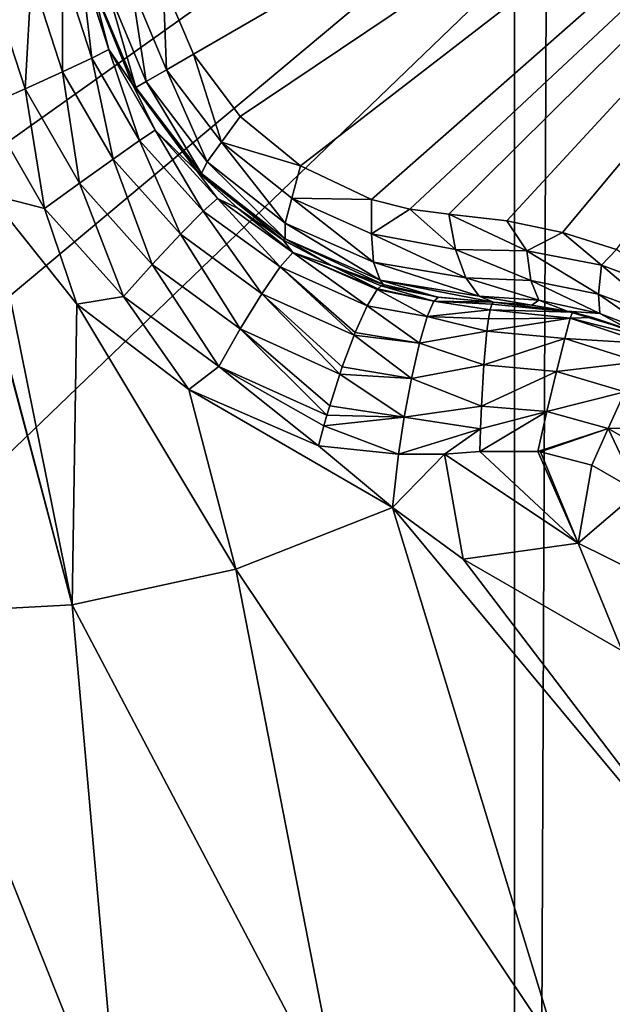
# Model space of a CAD drawing. Header units: metres. Extents: x -206 to 75, y -104 to 104.
# Tile 927 of 1056: x 33.84 to 34.93, y -51.81 to -50. Entities that reach past the tile are written whole.
import ezdxf

# ---------------------------------------------------------------- set-up
doc = ezdxf.new("R2010")
doc.units = ezdxf.units.M
doc.layers.add('solid_01_1-CONSUMER_THERM_B_125288', color=7, linetype='CONTINUOUS')

msp = doc.modelspace()

# ---------------------------------------------------------------- linework, layer by layer
at = {"layer": 'solid_01_1-CONSUMER_THERM_B_125288'}
for points in [[(34.737087, 63.499825), (35.288315, 63.550983), (34.755268, -63.500172)], [(35.288315, 63.550983), (35.306511, -63.551174), (34.755268, -63.500172)], [(34.737087, 63.499825), (30.755268, -63.500744), (30.737085, 63.499252)], [(34.737087, 63.499825), (34.755268, -63.500172), (30.755268, -63.500744)], [(25.858667, -45.896774, 3.455959), (35.874203, -53.688564, 3.5), (26.15892, -45.538845, 3.5)], [(31.746569, -53.242638, 3.5), (26.15892, -45.538845, 3.5), (35.874203, -53.688564, 3.5)], [(-18.213459, -45.817539, 1.5), (-19.476553, -45.904934, 1.5), (69.506912, -74.995201, 1.5)], [(35.395393, -57.260349, 1.5), (18.218929, -45.812325, 1.5), (-18.213459, -45.817539, 1.5)], [(37.092922, -58.218811, 1.5), (-18.213459, -45.817539, 1.5), (69.506912, -74.995201, 1.5)], [(37.092922, -58.218811, 1.5), (35.395393, -57.260349, 1.5), (-18.213459, -45.817539, 1.5)], [(35.395393, -57.260349, 1.5), (19.482048, -45.899357, 1.5), (18.218929, -45.812325, 1.5)], [(35.395393, -57.260349, 1.5), (20.115894, -46.009956, 1.5), (19.482048, -45.899357, 1.5)], [(25.858667, -45.896774, 3.455959), (25.568995, -46.242096, 3.325387), (35.285118, -54.390812, 3.325905)], [(25.858667, -45.896774, 3.455959), (35.575138, -54.045082, 3.45631), (35.874203, -53.688564, 3.5)], [(25.858667, -45.896774, 3.455959), (35.285118, -54.390812, 3.325905), (35.575138, -54.045082, 3.45631)], [(-19.476553, -45.904934, 1.5), (-20.110367, -46.015713, 1.5), (69.506912, -74.995201, 1.5)], [(35.395393, -57.260349, 1.5), (33.841877, -56.111301, 1.5), (20.115894, -46.009956, 1.5)], [(-20.110367, -46.015713, 1.5), (-20.738798, -46.171688, 1.5), (69.506912, -74.995201, 1.5)], [(-20.738798, -46.171688, 1.5), (-21.356617, -46.372227, 1.5), (69.506912, -74.995201, 1.5)], [(25.568995, -46.242096, 3.325387), (25.300106, -46.562637, 3.112886), (35.0159, -54.71175, 3.113388)], [(25.568995, -46.242096, 3.325387), (35.0159, -54.71175, 3.113388), (35.285118, -54.390812, 3.325905)], [(-21.356617, -46.372227, 1.5), (-21.958729, -46.615906, 1.5), (69.506912, -74.995201, 1.5)], [(-38.864662, -46.52047, 75.400002), (-54.590946, -63.612965, 75.400002), (54.609055, -63.597332, 75.400002)], [(-37.59338, -46.610531, 75.400002), (-38.864662, -46.52047, 75.400002), (54.609055, -63.597332, 75.400002)], [(25.300106, -46.562637, 3.112886), (25.061476, -46.847107, 2.825941), (34.776978, -54.996567, 2.826262)], [(25.300106, -46.562637, 3.112886), (34.776978, -54.996567, 2.826262), (35.0159, -54.71175, 3.113388)], [(37.606621, -46.599766, 75.400002), (-37.59338, -46.610531, 75.400002), (54.609055, -63.597332, 75.400002)], [(-21.958729, -46.615906, 1.5), (-22.540312, -46.900536, 1.5), (69.506912, -74.995201, 1.5)], [(25.061476, -46.847107, 2.825941), (24.861511, -47.085487, 2.474663), (34.776978, -54.996567, 2.826262)], [(-22.540312, -46.900536, 1.5), (-23.096958, -47.223244, 1.5), (69.506912, -74.995201, 1.5)], [(24.861511, -47.085487, 2.474663), (24.707258, -47.269371, 2.071429), (34.576794, -55.235207, 2.474663)], [(24.861511, -47.085487, 2.474663), (34.576794, -55.235207, 2.474663), (34.776978, -54.996567, 2.826262)], [(-23.096958, -47.223244, 1.5), (-24.120508, -47.968487, 1.5), (69.506912, -74.995201, 1.5)], [(24.707258, -47.269371, 2.071429), (24.63121, -47.360027, 1.880731), (34.422543, -55.41909, 2.071429)], [(24.707258, -47.269371, 2.071429), (34.422543, -55.41909, 2.071429), (34.576794, -55.235207, 2.474663)], [(24.63121, -47.360027, 1.880731), (24.529295, -47.481522, 1.720659), (34.346226, -55.510067, 1.8802)], [(24.63121, -47.360027, 1.880731), (34.346226, -55.510067, 1.8802), (34.422543, -55.41909, 2.071429)], [(24.529295, -47.481522, 1.720659), (24.406935, -47.627388, 1.600154), (34.24424, -55.631645, 1.720235)], [(24.529295, -47.481522, 1.720659), (34.24424, -55.631645, 1.720235), (34.346226, -55.510067, 1.8802)], [(24.406935, -47.627388, 1.600154), (24.27034, -47.790218, 1.525335), (34.121826, -55.777573, 1.599859)], [(24.406935, -47.627388, 1.600154), (34.121826, -55.777573, 1.599859), (34.24424, -55.631645, 1.720235)], [(24.27034, -47.790218, 1.525335), (24.126595, -47.961582, 1.5), (33.985199, -55.940445, 1.525184)], [(24.27034, -47.790218, 1.525335), (33.985199, -55.940445, 1.525184), (34.121826, -55.777573, 1.599859)], [(33.985199, -55.940445, 1.525184), (24.126595, -47.961582, 1.5), (33.841877, -56.111301, 1.5)], [(-24.120508, -47.968487, 1.5), (-33.833458, -56.120991, 1.5), (69.506912, -74.995201, 1.5)], [(25.756907, -48.60146, 72.400002), (36.106907, -48.599979, 72.400002), (25.757368, -51.818161, 72.400002)], [(36.106907, -48.599979, 72.400002), (26.469313, -52.010708, 72.400002), (25.757368, -51.818161, 72.400002)], [(36.106907, -48.599979, 72.400002), (27.136839, -52.323212, 72.400002), (26.469313, -52.010708, 72.400002)], [(36.106907, -48.599979, 72.400002), (27.740589, -52.746532, 72.400002), (27.136839, -52.323212, 72.400002)], [(36.106907, -48.599979, 72.400002), (28.262222, -53.268013, 72.400002), (27.740589, -52.746532, 72.400002)], [(36.106907, -48.599979, 72.400002), (28.685715, -53.871643, 72.400002), (28.262222, -53.268013, 72.400002)], [(36.106907, -48.599979, 72.400002), (28.998411, -54.539082, 72.400002), (28.685715, -53.871643, 72.400002)], [(36.106907, -48.599979, 72.400002), (29.19116, -55.250969, 72.400002), (28.998411, -54.539082, 72.400002)], [(36.106907, -48.599979, 72.400002), (36.107861, -55.249981, 72.400002), (29.19116, -55.250969, 72.400002)], [(36.003193, -48.999996, 15.440842), (34.106876, -49.931213, 16.660566), (34.163071, -50.062805, 16.667709)], [(36.003193, -48.999996, 15.440842), (34.163071, -50.062805, 16.667709), (34.248985, -50.177219, 16.660555)], [(36.003193, -48.999996, 15.440842), (34.248985, -50.177219, 16.660555), (34.3601, -50.268005, 16.639118)], [(36.003193, -48.999996, 15.440842), (34.3601, -50.268005, 16.639118), (34.490643, -50.329445, 16.603487)], [(36.003193, -48.999996, 15.440842), (34.490643, -50.329445, 16.603487), (34.560871, -50.347565, 16.580467)], [(36.003193, -48.999996, 15.440842), (34.560871, -50.347565, 16.580467), (34.632969, -50.356667, 16.554106)], [(36.003193, -48.999996, 15.440842), (34.632969, -50.356667, 16.554106), (34.739208, -50.368645, 16.516459)], [(36.003193, -48.999996, 15.440842), (34.739208, -50.368645, 16.516459), (34.841591, -50.390533, 16.486931)], [(36.003193, -48.999996, 15.440842), (34.841591, -50.390533, 16.486931), (34.941006, -50.421677, 16.465441)], [(33.922112, -49.903141, 18.252222), (33.976067, -50.069668, 18.24276), (33.955219, -49.891857, 18.180342)], [(33.955219, -49.891857, 18.180342), (34.007172, -50.054268, 18.17075), (33.975121, -49.931675, 18.105808)], [(33.976067, -50.069668, 18.24276), (34.007172, -50.054268, 18.17075), (33.955219, -49.891857, 18.180342)], [(33.790504, -49.935696, 18.349083), (33.852962, -50.12616, 18.339796), (33.86462, -49.918514, 18.312241)], [(33.852962, -50.12616, 18.339796), (33.922237, -50.094791, 18.302887), (33.86462, -49.918514, 18.312241)], [(33.86462, -49.918514, 18.312241), (33.922237, -50.094791, 18.302887), (33.922112, -49.903141, 18.252222)], [(33.922237, -50.094791, 18.302887), (33.976067, -50.069668, 18.24276), (33.922112, -49.903141, 18.252222)], [(33.790504, -49.935696, 18.349083), (33.780399, -50.158333, 18.349483), (33.852962, -50.12616, 18.339796)], [(34.050484, -50.117714, 16.884199), (33.975094, -49.931572, 16.876156), (33.975121, -49.931675, 18.105808)], [(33.980434, -49.940697, 16.839653), (33.975094, -49.931572, 16.876156), (34.050484, -50.117714, 16.884199)], [(34.007172, -50.054268, 18.17075), (34.050503, -50.117744, 18.098516), (33.975121, -49.931675, 18.105808)], [(34.050484, -50.117714, 16.884199), (33.975121, -49.931675, 18.105808), (34.050503, -50.117744, 18.098516)], [(34.076023, -50.113014, 16.776274), (34.048687, -49.937408, 16.704649), (34.004555, -49.942345, 16.767014)], [(34.048687, -49.937408, 16.704649), (34.113468, -50.091393, 16.713093), (34.106876, -49.931213, 16.660566)], [(34.076023, -50.113014, 16.776274), (34.113468, -50.091393, 16.713093), (34.048687, -49.937408, 16.704649)], [(34.113468, -50.091393, 16.713093), (34.163071, -50.062805, 16.667709), (34.106876, -49.931213, 16.660566)], [(34.056896, -50.124065, 16.849575), (33.980434, -49.940697, 16.839653), (34.050484, -50.117714, 16.884199)], [(34.004555, -49.942345, 16.767014), (33.980434, -49.940697, 16.839653), (34.056896, -50.124065, 16.849575)], [(34.076023, -50.113014, 16.776274), (34.004555, -49.942345, 16.767014), (34.056896, -50.124065, 16.849575)], [(33.632317, -51.091343, 18.111626), (33.939732, -51.074951, 18.208385), (33.666668, -50.051132, 18.341442)], [(33.939732, -51.074951, 18.208385), (33.681538, -50.098595, 18.339279), (33.666668, -50.051132, 18.341442)], [(33.976067, -50.069668, 18.24276), (34.063614, -50.221256, 18.24276), (34.007172, -50.054268, 18.17075)], [(34.007172, -50.054268, 18.17075), (34.092499, -50.202007, 18.17075), (34.050503, -50.117744, 18.098516)], [(34.063614, -50.221256, 18.24276), (34.092499, -50.202007, 18.17075), (34.007172, -50.054268, 18.17075)], [(34.113468, -50.091393, 16.713093), (34.21447, -50.224453, 16.704649), (34.163071, -50.062805, 16.667709)], [(34.21447, -50.224453, 16.704649), (34.248985, -50.177219, 16.660555), (34.163071, -50.062805, 16.667709)], [(33.922237, -50.094791, 18.302887), (34.014954, -50.255325, 18.302887), (33.976067, -50.069668, 18.24276)], [(34.014954, -50.255325, 18.302887), (34.063614, -50.221256, 18.24276), (33.976067, -50.069668, 18.24276)], [(33.939732, -51.074951, 18.208385), (33.78619, -50.320171, 18.335257), (33.681538, -50.098595, 18.339279)], [(33.852962, -50.12616, 18.339796), (33.953159, -50.299652, 18.339796), (33.922237, -50.094791, 18.302887)], [(33.953159, -50.299652, 18.339796), (34.014954, -50.255325, 18.302887), (33.922237, -50.094791, 18.302887)], [(34.188137, -50.260216, 16.767012), (34.113468, -50.091393, 16.713093), (34.076023, -50.113014, 16.776274)], [(34.188137, -50.260216, 16.767012), (34.21447, -50.224453, 16.704649), (34.113468, -50.091393, 16.713093)], [(34.170219, -50.278435, 16.877464), (34.050484, -50.117714, 16.884199), (34.050503, -50.117744, 18.098516)], [(34.056896, -50.124065, 16.849575), (34.050484, -50.117714, 16.884199), (34.170219, -50.278435, 16.877464)], [(34.092499, -50.202007, 18.17075), (34.170437, -50.278656, 18.104654), (34.050503, -50.117744, 18.098516)], [(34.170219, -50.278435, 16.877464), (34.050503, -50.117744, 18.098516), (34.170437, -50.278656, 18.104654)], [(34.076023, -50.113014, 16.776274), (34.056896, -50.124065, 16.849575), (34.177513, -50.281929, 16.839653)], [(34.188137, -50.260216, 16.767012), (34.076023, -50.113014, 16.776274), (34.177513, -50.281929, 16.839653)], [(33.852962, -50.12616, 18.339796), (33.780399, -50.158333, 18.349483), (33.88903, -50.346428, 18.349483)], [(33.852962, -50.12616, 18.339796), (33.88903, -50.346428, 18.349483), (33.953159, -50.299652, 18.339796)], [(34.177513, -50.281929, 16.839653), (34.056896, -50.124065, 16.849575), (34.170219, -50.278435, 16.877464)], [(33.78619, -50.320171, 18.335257), (33.88903, -50.346428, 18.349483), (33.780399, -50.158333, 18.349483)], [(34.21447, -50.224453, 16.704649), (34.3601, -50.268005, 16.639118), (34.248985, -50.177219, 16.660555)], [(34.063614, -50.221256, 18.24276), (34.180889, -50.351212, 18.252222), (34.092499, -50.202007, 18.17075)], [(34.092499, -50.202007, 18.17075), (34.207211, -50.328175, 18.180342), (34.170437, -50.278656, 18.104654)], [(34.180889, -50.351212, 18.252222), (34.207211, -50.328175, 18.180342), (34.092499, -50.202007, 18.17075)], [(34.014954, -50.255325, 18.302887), (34.138844, -50.393326, 18.312241), (34.063614, -50.221256, 18.24276)], [(34.138844, -50.393326, 18.312241), (34.180889, -50.351212, 18.252222), (34.063614, -50.221256, 18.24276)], [(34.331539, -50.373001, 16.739864), (34.21447, -50.224453, 16.704649), (34.188137, -50.260216, 16.767012)], [(34.21447, -50.224453, 16.704649), (34.343651, -50.327034, 16.679848), (34.3601, -50.268005, 16.639118)], [(34.331539, -50.373001, 16.739864), (34.343651, -50.327034, 16.679848), (34.21447, -50.224453, 16.704649)], [(33.953159, -50.299652, 18.339796), (34.086926, -50.448936, 18.349083), (34.014954, -50.255325, 18.302887)], [(34.086926, -50.448936, 18.349083), (34.138844, -50.393326, 18.312241), (34.014954, -50.255325, 18.302887)], [(34.188137, -50.260216, 16.767012), (34.177513, -50.281929, 16.839653), (34.331898, -50.40226, 16.810608)], [(34.331539, -50.373001, 16.739864), (34.188137, -50.260216, 16.767012), (34.331898, -50.40226, 16.810608)], [(34.170219, -50.278435, 16.877464), (34.170437, -50.278656, 18.104654), (34.245049, -50.346569, 18.112694)], [(34.327065, -50.403976, 16.856094), (34.170219, -50.278435, 16.877464), (34.245049, -50.346569, 18.112694)], [(34.177513, -50.281929, 16.839653), (34.170219, -50.278435, 16.877464), (34.327065, -50.403976, 16.856094)], [(34.207211, -50.328175, 18.180342), (34.245049, -50.346569, 18.112694), (34.170437, -50.278656, 18.104654)], [(34.331898, -50.40226, 16.810608), (34.177513, -50.281929, 16.839653), (34.327065, -50.403976, 16.856094)], [(34.343651, -50.327034, 16.679848), (34.490643, -50.329445, 16.603487), (34.3601, -50.268005, 16.639118)], [(33.953159, -50.299652, 18.339796), (33.88903, -50.346428, 18.349483), (34.034115, -50.508198, 18.358753)], [(33.953159, -50.299652, 18.339796), (34.034115, -50.508198, 18.358753), (34.086926, -50.448936, 18.349083)], [(33.78619, -50.320171, 18.335257), (33.948574, -50.522148, 18.343145), (33.88903, -50.346428, 18.349483)], [(33.939732, -51.074951, 18.208385), (33.948574, -50.522148, 18.343145), (33.78619, -50.320171, 18.335257)], [(34.180889, -50.351212, 18.252222), (34.322712, -50.453796, 18.270632), (34.207211, -50.328175, 18.180342)], [(34.207211, -50.328175, 18.180342), (34.345875, -50.426964, 18.198982), (34.245049, -50.346569, 18.112694)], [(34.322712, -50.453796, 18.270632), (34.345875, -50.426964, 18.198982), (34.207211, -50.328175, 18.180342)], [(34.49419, -50.444771, 16.696569), (34.343651, -50.327034, 16.679848), (34.331539, -50.373001, 16.739864)], [(34.343651, -50.327034, 16.679848), (34.49062, -50.393127, 16.640162), (34.490643, -50.329445, 16.603487)], [(34.49419, -50.444771, 16.696569), (34.49062, -50.393127, 16.640162), (34.343651, -50.327034, 16.679848)], [(34.49062, -50.393127, 16.640162), (34.560871, -50.347565, 16.580467), (34.490643, -50.329445, 16.603487)], [(33.948574, -50.522148, 18.343145), (34.034115, -50.508198, 18.358753), (33.88903, -50.346428, 18.349483)], [(34.138844, -50.393326, 18.312241), (34.2887, -50.502869, 18.33046), (34.180889, -50.351212, 18.252222)], [(34.2887, -50.502869, 18.33046), (34.322712, -50.453796, 18.270632), (34.180889, -50.351212, 18.252222)], [(34.345875, -50.426964, 18.198982), (34.328053, -50.404579, 18.12392), (34.245049, -50.346569, 18.112694)], [(34.327065, -50.403976, 16.856094), (34.245049, -50.346569, 18.112694), (34.328053, -50.404579, 18.12392)], [(34.49062, -50.393127, 16.640162), (34.644924, -50.421928, 16.588625), (34.560871, -50.347565, 16.580467)], [(34.644924, -50.421928, 16.588625), (34.632969, -50.356667, 16.554106), (34.560871, -50.347565, 16.580467)], [(34.776192, -50.424271, 16.533438), (34.739208, -50.368645, 16.516459), (34.632969, -50.356667, 16.554106)], [(34.644924, -50.421928, 16.588625), (34.776192, -50.424271, 16.533438), (34.632969, -50.356667, 16.554106)], [(34.776192, -50.424271, 16.533438), (34.841591, -50.390533, 16.486931), (34.739208, -50.368645, 16.516459)], [(34.331539, -50.373001, 16.739864), (34.331898, -50.40226, 16.810608), (34.506706, -50.477993, 16.764397)], [(34.49419, -50.444771, 16.696569), (34.331539, -50.373001, 16.739864), (34.506706, -50.477993, 16.764397)], [(34.776192, -50.424271, 16.533438), (34.913406, -50.450329, 16.492538), (34.841591, -50.390533, 16.486931)], [(34.913406, -50.450329, 16.492538), (34.941006, -50.421677, 16.465441), (34.841591, -50.390533, 16.486931)], [(34.086926, -50.448936, 18.349083), (34.248745, -50.567677, 18.367184), (34.138844, -50.393326, 18.312241)], [(34.248745, -50.567677, 18.367184), (34.2887, -50.502869, 18.33046), (34.138844, -50.393326, 18.312241)], [(34.331898, -50.40226, 16.810608), (34.327065, -50.403976, 16.856094), (34.416718, -50.45097, 16.839996)], [(34.416718, -50.45097, 16.839996), (34.327065, -50.403976, 16.856094), (34.328053, -50.404579, 18.12392)], [(34.345875, -50.426964, 18.198982), (34.418224, -50.451637, 18.138186), (34.328053, -50.404579, 18.12392)], [(34.416718, -50.45097, 16.839996), (34.328053, -50.404579, 18.12392), (34.418224, -50.451637, 18.138186)], [(34.331898, -50.40226, 16.810608), (34.416718, -50.45097, 16.839996), (34.512203, -50.48624, 16.82033)], [(34.506706, -50.477993, 16.764397), (34.331898, -50.40226, 16.810608), (34.512203, -50.48624, 16.82033)], [(34.49062, -50.393127, 16.640162), (34.663776, -50.473499, 16.639465), (34.644924, -50.421928, 16.588625)], [(34.49419, -50.444771, 16.696569), (34.663776, -50.473499, 16.639465), (34.49062, -50.393127, 16.640162)], [(34.783772, -50.478642, 16.58676), (34.776192, -50.424271, 16.533438), (34.644924, -50.421928, 16.588625)], [(34.644924, -50.421928, 16.588625), (34.663776, -50.473499, 16.639465), (34.783772, -50.478642, 16.58676)], [(34.907822, -50.50351, 16.547297), (34.913406, -50.450329, 16.492538), (34.776192, -50.424271, 16.533438)], [(34.907822, -50.50351, 16.547297), (34.776192, -50.424271, 16.533438), (34.783772, -50.478642, 16.58676)], [(34.913406, -50.450329, 16.492538), (35.050846, -50.501083, 16.470169), (34.941006, -50.421677, 16.465441)], [(34.322712, -50.453796, 18.270632), (34.482563, -50.525249, 18.298189), (34.345875, -50.426964, 18.198982)], [(34.345875, -50.426964, 18.198982), (34.482563, -50.525249, 18.298189), (34.501068, -50.495193, 18.230299)], [(34.345875, -50.426964, 18.198982), (34.501068, -50.495193, 18.230299), (34.50206, -50.494019, 18.225763)], [(34.345875, -50.426964, 18.198982), (34.50206, -50.494019, 18.225763), (34.418224, -50.451637, 18.138186)], [(34.49419, -50.444771, 16.696569), (34.506706, -50.477993, 16.764397), (34.688408, -50.507233, 16.703558)], [(34.49419, -50.444771, 16.696569), (34.688408, -50.507233, 16.703558), (34.663776, -50.473499, 16.639465)], [(34.086926, -50.448936, 18.349083), (34.034115, -50.508198, 18.358753), (34.209621, -50.636749, 18.376822)], [(34.086926, -50.448936, 18.349083), (34.209621, -50.636749, 18.376822), (34.248745, -50.567677, 18.367184)], [(34.2887, -50.502869, 18.33046), (34.458374, -50.57917, 18.356613), (34.322712, -50.453796, 18.270632)], [(34.322712, -50.453796, 18.270632), (34.458374, -50.57917, 18.356613), (34.460392, -50.5742, 18.352715)], [(34.322712, -50.453796, 18.270632), (34.460392, -50.5742, 18.352715), (34.482563, -50.525249, 18.298189)], [(34.512203, -50.48624, 16.82033), (34.416718, -50.45097, 16.839996), (34.418224, -50.451637, 18.138186)], [(34.418224, -50.451637, 18.138186), (34.50206, -50.494019, 18.225763), (34.508404, -50.48819, 18.193224)], [(34.418224, -50.451637, 18.138186), (34.508404, -50.48819, 18.193224), (34.514198, -50.486828, 18.155281)], [(34.512203, -50.48624, 16.82033), (34.418224, -50.451637, 18.138186), (34.514198, -50.486828, 18.155281)], [(35.031391, -50.549866, 16.525848), (34.913406, -50.450329, 16.492538), (34.907822, -50.50351, 16.547297)], [(35.031391, -50.549866, 16.525848), (35.050846, -50.501083, 16.470169), (34.913406, -50.450329, 16.492538)], [(34.506706, -50.477993, 16.764397), (34.714848, -50.51862, 16.770613), (34.688408, -50.507233, 16.703558)], [(34.506706, -50.477993, 16.764397), (34.612106, -50.509003, 16.797169), (34.714848, -50.51862, 16.770613)], [(34.506706, -50.477993, 16.764397), (34.512203, -50.48624, 16.82033), (34.612106, -50.509003, 16.797169)], [(34.663776, -50.473499, 16.639465), (34.688408, -50.507233, 16.703558), (34.798382, -50.514587, 16.652723)], [(34.783772, -50.478642, 16.58676), (34.663776, -50.473499, 16.639465), (34.798382, -50.514587, 16.652723)], [(34.783772, -50.478642, 16.58676), (34.798382, -50.514587, 16.652723), (34.910511, -50.539024, 16.615036)], [(34.907822, -50.50351, 16.547297), (34.783772, -50.478642, 16.58676), (34.910511, -50.539024, 16.615036)], [(34.593071, -50.544682, 18.304127), (34.501068, -50.495193, 18.230299), (34.482563, -50.525249, 18.298189)], [(34.604977, -50.516834, 18.237627), (34.50206, -50.494019, 18.225763), (34.501068, -50.495193, 18.230299)], [(34.593071, -50.544682, 18.304127), (34.604977, -50.516834, 18.237627), (34.501068, -50.495193, 18.230299)], [(34.604977, -50.516834, 18.237627), (34.508404, -50.48819, 18.193224), (34.50206, -50.494019, 18.225763)], [(34.613575, -50.509235, 18.172096), (34.514198, -50.486828, 18.155281), (34.508404, -50.48819, 18.193224)], [(34.604977, -50.516834, 18.237627), (34.613575, -50.509235, 18.172096), (34.508404, -50.48819, 18.193224)], [(34.612106, -50.509003, 16.797169), (34.512203, -50.48624, 16.82033), (34.514198, -50.486828, 18.155281)], [(34.612106, -50.509003, 16.797169), (34.514198, -50.486828, 18.155281), (34.613575, -50.509235, 18.172096)], [(33.948574, -50.522148, 18.343145), (34.154274, -50.678944, 18.362978), (34.034115, -50.508198, 18.358753)], [(34.154274, -50.678944, 18.362978), (34.209621, -50.636749, 18.376822), (34.034115, -50.508198, 18.358753)], [(34.248745, -50.567677, 18.367184), (34.432137, -50.650589, 18.393158), (34.2887, -50.502869, 18.33046)], [(34.2887, -50.502869, 18.33046), (34.432137, -50.650589, 18.393158), (34.436642, -50.637436, 18.388723)], [(34.2887, -50.502869, 18.33046), (34.436642, -50.637436, 18.388723), (34.458374, -50.57917, 18.356613)], [(34.593071, -50.544682, 18.304127), (34.708809, -50.532291, 18.266209), (34.604977, -50.516834, 18.237627)], [(34.613575, -50.509235, 18.172096), (34.604977, -50.516834, 18.237627), (34.714848, -50.51862, 18.184393)], [(34.604977, -50.516834, 18.237627), (34.708809, -50.532291, 18.266209), (34.711884, -50.522022, 18.225876)], [(34.604977, -50.516834, 18.237627), (34.711884, -50.522022, 18.225876), (34.714848, -50.51862, 18.184393)], [(34.612106, -50.509003, 16.797169), (34.613575, -50.509235, 18.172096), (34.714848, -50.51862, 18.184393)], [(34.612106, -50.509003, 16.797169), (34.714848, -50.51862, 18.184393), (34.714848, -50.51862, 16.770613)], [(34.688408, -50.507233, 16.703558), (34.714848, -50.51862, 16.770613), (34.785225, -50.523899, 16.735825)], [(34.798382, -50.514587, 16.652723), (34.688408, -50.507233, 16.703558), (34.785225, -50.523899, 16.735825)], [(34.798382, -50.514587, 16.652723), (34.785225, -50.523899, 16.735825), (34.850464, -50.534836, 16.708683)], [(34.910511, -50.539024, 16.615036), (34.798382, -50.514587, 16.652723), (34.850464, -50.534836, 16.708683)], [(34.907822, -50.50351, 16.547297), (34.910511, -50.539024, 16.615036), (35.021168, -50.581635, 16.594727)], [(35.031391, -50.549866, 16.525848), (34.907822, -50.50351, 16.547297), (35.021168, -50.581635, 16.594727)], [(33.939732, -51.074951, 18.208385), (34.241085, -51.009178, 18.303238), (33.948574, -50.522148, 18.343145)], [(34.241085, -51.009178, 18.303238), (34.154274, -50.678944, 18.362978), (33.948574, -50.522148, 18.343145)], [(34.578796, -50.593643, 18.36202), (34.482563, -50.525249, 18.298189), (34.460392, -50.5742, 18.352715)], [(34.578796, -50.593643, 18.36202), (34.593071, -50.544682, 18.304127), (34.482563, -50.525249, 18.298189)], [(34.593071, -50.544682, 18.304127), (34.705711, -50.549122, 18.304218), (34.708809, -50.532291, 18.266209)], [(34.855919, -50.548126, 18.264473), (34.708809, -50.532291, 18.266209), (34.705711, -50.549122, 18.304218)], [(34.860195, -50.536976, 18.188536), (34.711884, -50.522022, 18.225876), (34.708809, -50.532291, 18.266209)], [(34.855919, -50.548126, 18.264473), (34.860195, -50.536976, 18.188536), (34.708809, -50.532291, 18.266209)], [(34.860195, -50.536976, 18.188536), (34.714848, -50.51862, 18.184393), (34.711884, -50.522022, 18.225876)], [(34.714848, -50.51862, 16.770613), (34.714848, -50.51862, 18.184393), (34.860195, -50.536976, 18.188536)], [(34.714848, -50.51862, 16.770613), (34.860195, -50.536976, 18.188536), (34.785225, -50.523899, 16.735825)], [(34.785225, -50.523899, 16.735825), (34.860195, -50.536976, 18.188536), (34.850464, -50.534836, 16.708683)], [(34.850464, -50.534836, 16.708683), (34.860195, -50.536976, 18.188536), (34.89735, -50.546425, 18.188997)], [(34.850464, -50.534836, 16.708683), (34.89735, -50.546425, 18.188997), (34.96682, -50.56971, 16.674839)], [(34.910511, -50.539024, 16.615036), (34.850464, -50.534836, 16.708683), (34.96682, -50.56971, 16.674839)], [(34.578796, -50.593643, 18.36202), (34.702675, -50.572056, 18.338903), (34.593071, -50.544682, 18.304127)], [(34.593071, -50.544682, 18.304127), (34.702675, -50.572056, 18.338903), (34.705711, -50.549122, 18.304218)], [(34.855919, -50.548126, 18.264473), (34.705711, -50.549122, 18.304218), (34.702675, -50.572056, 18.338903)], [(34.845871, -50.585121, 18.338659), (34.855919, -50.548126, 18.264473), (34.702675, -50.572056, 18.338903)], [(34.996922, -50.594612, 18.263947), (34.855919, -50.548126, 18.264473), (34.845871, -50.585121, 18.338659)], [(34.89735, -50.546425, 18.188997), (34.860195, -50.536976, 18.188536), (34.855919, -50.548126, 18.264473)], [(35.001808, -50.584408, 18.189606), (34.89735, -50.546425, 18.188997), (34.855919, -50.548126, 18.264473)], [(34.996922, -50.594612, 18.263947), (35.001808, -50.584408, 18.189606), (34.855919, -50.548126, 18.264473)], [(34.96682, -50.56971, 16.674839), (34.89735, -50.546425, 18.188997), (35.001808, -50.584408, 18.189606)], [(35.021168, -50.581635, 16.594727), (34.910511, -50.539024, 16.615036), (34.96682, -50.56971, 16.674839)], [(34.248745, -50.567677, 18.367184), (34.209621, -50.636749, 18.376822), (34.408474, -50.726265, 18.402805)], [(34.248745, -50.567677, 18.367184), (34.408474, -50.726265, 18.402805), (34.413548, -50.709011, 18.402845)], [(34.248745, -50.567677, 18.367184), (34.413548, -50.709011, 18.402845), (34.432137, -50.650589, 18.393158)], [(34.563988, -50.658653, 18.402061), (34.458374, -50.57917, 18.356613), (34.436642, -50.637436, 18.388723)], [(34.578796, -50.593643, 18.36202), (34.460392, -50.5742, 18.352715), (34.458374, -50.57917, 18.356613)], [(34.563988, -50.658653, 18.402061), (34.578796, -50.593643, 18.36202), (34.458374, -50.57917, 18.356613)], [(34.578796, -50.593643, 18.36202), (34.697117, -50.63356, 18.394554), (34.702675, -50.572056, 18.338903)], [(34.845871, -50.585121, 18.338659), (34.702675, -50.572056, 18.338903), (34.697117, -50.63356, 18.394554)], [(34.830822, -50.645649, 18.397263), (34.845871, -50.585121, 18.338659), (34.697117, -50.63356, 18.394554)], [(34.981461, -50.628357, 18.337481), (34.845871, -50.585121, 18.338659), (34.830822, -50.645649, 18.397263)], [(34.981461, -50.628357, 18.337481), (34.996922, -50.594612, 18.263947), (34.845871, -50.585121, 18.338659)], [(34.563988, -50.658653, 18.402061), (34.697117, -50.63356, 18.394554), (34.578796, -50.593643, 18.36202)], [(34.154274, -50.678944, 18.362978), (34.393242, -50.782337, 18.393747), (34.209621, -50.636749, 18.376822)], [(34.209621, -50.636749, 18.376822), (34.393242, -50.782337, 18.393747), (34.402912, -50.745918, 18.401197)], [(34.209621, -50.636749, 18.376822), (34.402912, -50.745918, 18.401197), (34.408474, -50.726265, 18.402805)], [(34.563988, -50.658653, 18.402061), (34.436642, -50.637436, 18.388723), (34.432137, -50.650589, 18.393158)], [(34.563988, -50.658653, 18.402061), (34.692753, -50.709942, 18.42696), (34.697117, -50.63356, 18.394554)], [(34.830822, -50.645649, 18.397263), (34.697117, -50.63356, 18.394554), (34.692753, -50.709942, 18.42696)], [(34.956455, -50.683434, 18.395983), (34.981461, -50.628357, 18.337481), (34.830822, -50.645649, 18.397263)], [(34.550697, -50.730106, 18.4196), (34.432137, -50.650589, 18.393158), (34.413548, -50.709011, 18.402845)], [(34.550697, -50.730106, 18.4196), (34.563988, -50.658653, 18.402061), (34.432137, -50.650589, 18.393158)], [(34.550697, -50.730106, 18.4196), (34.692753, -50.709942, 18.42696), (34.563988, -50.658653, 18.402061)], [(34.813332, -50.719364, 18.430729), (34.830822, -50.645649, 18.397263), (34.692753, -50.709942, 18.42696)], [(34.956455, -50.683434, 18.395983), (34.830822, -50.645649, 18.397263), (34.813332, -50.719364, 18.430729)], [(34.154274, -50.678944, 18.362978), (34.528801, -50.896011, 18.393747), (34.393242, -50.782337, 18.393747)], [(34.241085, -51.009178, 18.303238), (34.528801, -50.896011, 18.393747), (34.154274, -50.678944, 18.362978)], [(34.926102, -50.750603, 18.430346), (34.956455, -50.683434, 18.395983), (34.813332, -50.719364, 18.430729)], [(35.068909, -50.748295, 18.395981), (34.956455, -50.683434, 18.395983), (34.926102, -50.750603, 18.430346)], [(34.550697, -50.730106, 18.4196), (34.413548, -50.709011, 18.402845), (34.408474, -50.726265, 18.402805)], [(34.550697, -50.730106, 18.4196), (34.691174, -50.751171, 18.433228), (34.692753, -50.709942, 18.42696)], [(34.813332, -50.719364, 18.430729), (34.692753, -50.709942, 18.42696), (34.691174, -50.751171, 18.433228)], [(34.550697, -50.730106, 18.4196), (34.408474, -50.726265, 18.402805), (34.402912, -50.745918, 18.401197)], [(34.550697, -50.730106, 18.4196), (34.402912, -50.745918, 18.401197), (34.540329, -50.798138, 18.416172)], [(34.550697, -50.730106, 18.4196), (34.540329, -50.798138, 18.416172), (34.691174, -50.751171, 18.433228)], [(34.813332, -50.719364, 18.430729), (34.69006, -50.792877, 18.432564), (34.796486, -50.793186, 18.438089)], [(34.813332, -50.719364, 18.430729), (34.691174, -50.751171, 18.433228), (34.69006, -50.792877, 18.432564)], [(34.926102, -50.750603, 18.430346), (34.813332, -50.719364, 18.430729), (34.796486, -50.793186, 18.438089)], [(34.402912, -50.745918, 18.401197), (34.393242, -50.782337, 18.393747), (34.540329, -50.798138, 18.416172)], [(34.691174, -50.751171, 18.433228), (34.540329, -50.798138, 18.416172), (34.624893, -50.797771, 18.426382)], [(34.691174, -50.751171, 18.433228), (34.624893, -50.797771, 18.426382), (34.69006, -50.792877, 18.432564)], [(34.926102, -50.750603, 18.430346), (34.796486, -50.793186, 18.438089), (34.801392, -50.793793, 18.438219)], [(34.926102, -50.750603, 18.430346), (34.801392, -50.793793, 18.438219), (34.895657, -50.818249, 18.439503)], [(34.926102, -50.750603, 18.430346), (34.895657, -50.818249, 18.439503), (34.981018, -50.867146, 18.439514)], [(35.025967, -50.808197, 18.430346), (35.068909, -50.748295, 18.395981), (34.926102, -50.750603, 18.430346)], [(35.025967, -50.808197, 18.430346), (34.926102, -50.750603, 18.430346), (34.981018, -50.867146, 18.439514)], [(34.540329, -50.798138, 18.416172), (34.393242, -50.782337, 18.393747), (34.528801, -50.896011, 18.393747)], [(34.528801, -50.896011, 18.393747), (34.659267, -50.990612, 18.393747), (34.624893, -50.797771, 18.426382)], [(34.540329, -50.798138, 18.416172), (34.528801, -50.896011, 18.393747), (34.624893, -50.797771, 18.426382)], [(34.69006, -50.792877, 18.432564), (34.624893, -50.797771, 18.426382), (34.870998, -50.961658, 18.426445)], [(34.659267, -50.990612, 18.393747), (34.870998, -50.961658, 18.426445), (34.624893, -50.797771, 18.426382)], [(34.796486, -50.793186, 18.438089), (34.69006, -50.792877, 18.432564), (34.870998, -50.961658, 18.426445)], [(34.801392, -50.793793, 18.438219), (34.796486, -50.793186, 18.438089), (34.870998, -50.961658, 18.426445)], [(34.895657, -50.818249, 18.439503), (34.801392, -50.793793, 18.438219), (34.870998, -50.961658, 18.426445)], [(34.981018, -50.867146, 18.439514), (34.895657, -50.818249, 18.439503), (34.870998, -50.961658, 18.426445)], [(34.981018, -50.867146, 18.439514), (34.870998, -50.961658, 18.426445), (35.136024, -51.092777, 18.426382)], [(34.833843, -51.894539, 18.128551), (34.528801, -50.896011, 18.393747), (34.241085, -51.009178, 18.303238)], [(35.209423, -51.712955, 18.246771), (34.659267, -50.990612, 18.393747), (34.528801, -50.896011, 18.393747)], [(34.833843, -51.894539, 18.128551), (35.209423, -51.712955, 18.246771), (34.528801, -50.896011, 18.393747)], [(34.659267, -50.990612, 18.393747), (34.951904, -51.159504, 18.393749), (34.870998, -50.961658, 18.426445)], [(34.951904, -51.159504, 18.393749), (35.136024, -51.092777, 18.426382), (34.870998, -50.961658, 18.426445)], [(35.209423, -51.712955, 18.246771), (34.951904, -51.159504, 18.393749), (34.659267, -50.990612, 18.393747)], [(34.437748, -52.01931, 18.003874), (34.241085, -51.009178, 18.303238), (33.939732, -51.074951, 18.208385)], [(34.437748, -52.01931, 18.003874), (34.833843, -51.894539, 18.128551), (34.241085, -51.009178, 18.303238)], [(34.0289, -52.08482, 17.875189), (33.939732, -51.074951, 18.208385), (33.632317, -51.091343, 18.111626)], [(34.0289, -52.08482, 17.875189), (34.437748, -52.01931, 18.003874), (33.939732, -51.074951, 18.208385)], [(33.615334, -52.089779, 17.74502), (34.0289, -52.08482, 17.875189), (33.632317, -51.091343, 18.111626)], [(35.726788, -52.578609, 17.912428), (35.209423, -51.712955, 18.246771), (34.833843, -51.894539, 18.128551)]]:
    msp.add_3dface(points, dxfattribs=at)

doc.saveas('drawing.dxf')
